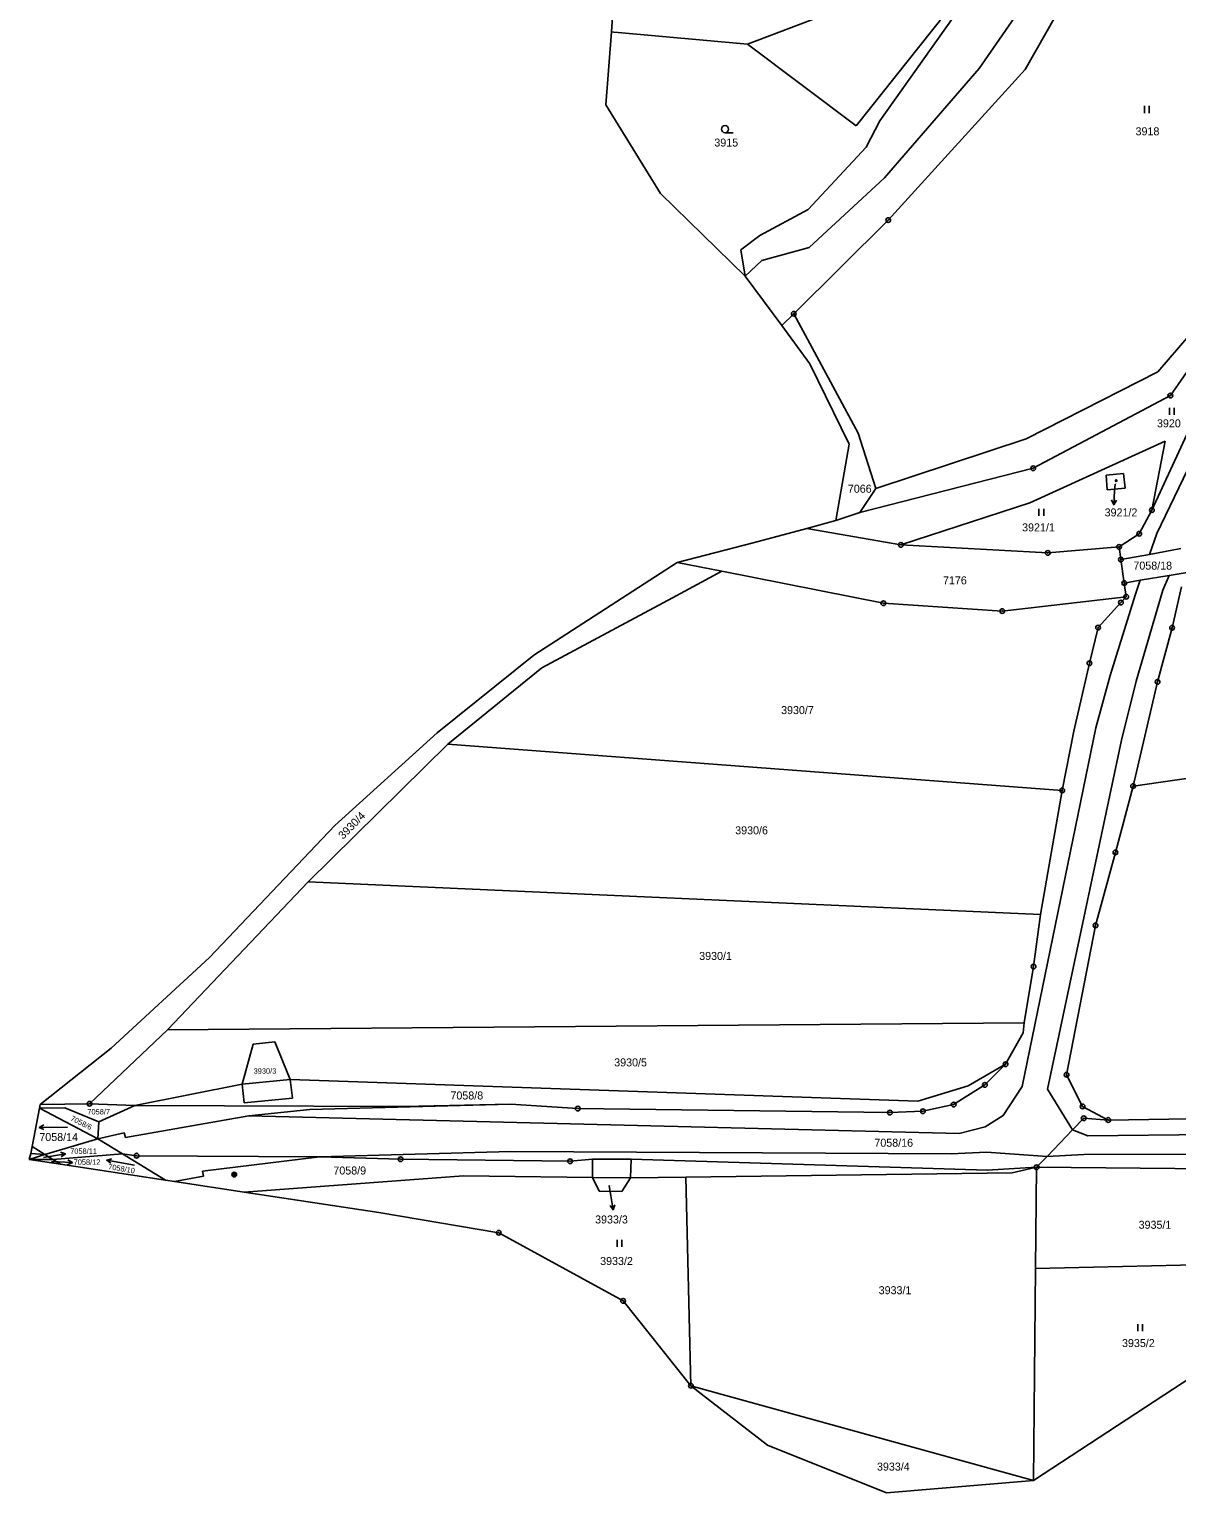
# Model space of a CAD drawing. Extents: x -593183 to -588034, y -1130415 to -1124994.
# Drawn here: x -592727.5 to -592483.7, y -1130415.4 to -1130104.5 of the extents above; entities that cross this region are included whole.
import ezdxf

# ---------------------------------------------------------------- set-up
doc = ezdxf.new("R2010")
doc.units = 0
for name, color, linetype in [('Vrstva 1', 7, 'Continuous'), ('Vrstva 13', 7, 'Continuous'), ('Vrstva 16', 7, 'Continuous'), ('Vrstva 18', 7, 'Continuous'), ('Vrstva 19', 7, 'Continuous'), ('Vrstva 24', 7, 'Continuous'), ('Vrstva 25', 7, 'Continuous'), ('Vrstva 26', 7, 'Continuous'), ('Vrstva 4', 7, 'Continuous')]:
    doc.layers.add(name, color=color, linetype=linetype)

msp = doc.modelspace()

# ---------------------------------------------------------------- linework, layer by layer
at = {"layer": 'Vrstva 1'}
for p, q in [((-592515.94, -1130113.03), (-592490.37, -1130067.86)), ((-592511.75, -1130074.44), (-592551.81, -1130125)), ((-592511.75, -1130074.44), (-592546.8, -1130123.9)), ((-592525.69, -1130112.83), (-592505.5, -1130083.53)), ((-592574.94, -1130107.63), (-592553.28, -1130099.41)), ((-592603.85, -1130105.03), (-592603.33, -1130105.08)), ((-592603.33, -1130105.08), (-592602.41, -1130105.16)), ((-592602.41, -1130105.16), (-592574.94, -1130107.63)), ((-592574.94, -1130107.63), (-592551.81, -1130125)), ((-592545.84, -1130136.02), (-592525.69, -1130112.83)), ((-592545.04, -1130145.01), (-592515.94, -1130113.03)), ((-592549.73, -1130129.53), (-592546.8, -1130123.9)), ((-592562.06, -1130142.74), (-592549.73, -1130129.53)), ((-592561.83, -1130150.87), (-592545.84, -1130136.02)), ((-592572.34, -1130148.31), (-592562.06, -1130142.74)), ((-592565.1, -1130164.91), (-592545.04, -1130145.01)), ((-592576.32, -1130151.34), (-592572.34, -1130148.31)), ((-592575.41, -1130156.92), (-592576.32, -1130151.34)), ((-592571.91, -1130153.59), (-592561.83, -1130150.87)), ((-592575.41, -1130156.92), (-592571.91, -1130153.59)), ((-592487.77, -1130177.27), (-592471.97, -1130158.83)), ((-592485.1, -1130182.3), (-592469.83, -1130160.31)), ((-592567.65, -1130167.44), (-592565.1, -1130164.91)), ((-592565.1, -1130164.91), (-592551.43, -1130190.26)), ((-592515.7, -1130191.51), (-592487.77, -1130177.27)), ((-592514.22, -1130197.76), (-592485.1, -1130182.3)), ((-592480.68, -1130188.56), (-592489.01, -1130206.64)), ((-592551.43, -1130190.26), (-592547.63, -1130202.03)), ((-592547.63, -1130202.03), (-592515.7, -1130191.51)), ((-592514.92, -1130205.12), (-592486.18, -1130191.96)), ((-592486.18, -1130191.96), (-592489.01, -1130206.64)), ((-592551.08, -1130207.14), (-592514.22, -1130197.76)), ((-592498.74, -1130199.2), (-592495.03, -1130198.84)), ((-592498.5, -1130202.34), (-592498.74, -1130199.2)), ((-592495.03, -1130198.84), (-592494.68, -1130202.01)), ((-592547.63, -1130202.03), (-592551.08, -1130207.14)), ((-592494.68, -1130202.01), (-592498.5, -1130202.34)), ((-592542.33, -1130214.02), (-592514.92, -1130205.12)), ((-592551.08, -1130207.14), (-592556.13, -1130208.83)), ((-592489.01, -1130206.64), (-592491.7, -1130211.68)), ((-592562.33, -1130210.56), (-592542.33, -1130214.02)), ((-592491.7, -1130211.68), (-592495.98, -1130214.46)), ((-592511.14, -1130215.74), (-592542.33, -1130214.02)), ((-592495.98, -1130214.46), (-592511.14, -1130215.74)), ((-592495.98, -1130214.46), (-592495.6, -1130217.14)), ((-592489.55, -1130216.04), (-592482.84, -1130214.82)), ((-592589.89, -1130217.75), (-592580.37, -1130219.64)), ((-592495.6, -1130217.14), (-592489.55, -1130216.04)), ((-592495.6, -1130217.14), (-592494.89, -1130222.13)), ((-592590.84, -1130225.26), (-592580.37, -1130219.64)), ((-592580.37, -1130219.64), (-592546.07, -1130226.43)), ((-592491.49, -1130221.56), (-592485.34, -1130220.52)), ((-592485.34, -1130220.52), (-592481.55, -1130219.88)), ((-592494.89, -1130222.13), (-592491.49, -1130221.56)), ((-592494.89, -1130222.13), (-592494.48, -1130225.04)), ((-592484.73, -1130231.63), (-592482.76, -1130222.91)), ((-592618.59, -1130240.17), (-592590.84, -1130225.26)), ((-592546.07, -1130226.43), (-592520.81, -1130228.08)), ((-592520.81, -1130228.08), (-592494.48, -1130225.04)), ((-592495.59, -1130226.28), (-592500.45, -1130231.61)), ((-592494.48, -1130225.04), (-592495.59, -1130226.28)), ((-592500.45, -1130231.61), (-592502.28, -1130239.18)), ((-592487.82, -1130243.13), (-592484.73, -1130231.63)), ((-592502.28, -1130239.18), (-592505.61, -1130253.61)), ((-592638.57, -1130256.4), (-592618.59, -1130240.17)), ((-592493.02, -1130265.28), (-592487.82, -1130243.13)), ((-592505.61, -1130253.61), (-592508.06, -1130266.18)), ((-592668.23, -1130285.63), (-592638.57, -1130256.4)), ((-592638.57, -1130256.4), (-592508.06, -1130266.18)), ((-592493.02, -1130265.28), (-592465.98, -1130261.36)), ((-592508.06, -1130266.18), (-592512.67, -1130292.59)), ((-592496.77, -1130279.36), (-592493.02, -1130265.28)), ((-592500.97, -1130294.89), (-592496.77, -1130279.36)), ((-592698.13, -1130317.07), (-592668.23, -1130285.63)), ((-592668.23, -1130285.63), (-592512.67, -1130292.59)), ((-592512.67, -1130292.59), (-592514.17, -1130303.62)), ((-592500.97, -1130294.89), (-592507.13, -1130326.61)), ((-592514.17, -1130303.62), (-592516.18, -1130315.55)), ((-592698.13, -1130317.07), (-592714.7, -1130332.76)), ((-592698.13, -1130317.07), (-592516.18, -1130315.55)), ((-592516.4, -1130317.71), (-592516.18, -1130315.55)), ((-592682.26, -1130328.64), (-592679.94, -1130320.08)), ((-592679.94, -1130320.08), (-592675.35, -1130319.63)), ((-592675.35, -1130319.63), (-592672.05, -1130327.64)), ((-592520.09, -1130324.38), (-592516.4, -1130317.71)), ((-592528.02, -1130328.98), (-592520.09, -1130324.38)), ((-592524.48, -1130328.75), (-592520.09, -1130324.38)), ((-592503.76, -1130333.35), (-592507.13, -1130326.61)), ((-592705.06, -1130333.14), (-592682.26, -1130328.64)), ((-592672.05, -1130327.64), (-592682.26, -1130328.64)), ((-592672.05, -1130327.64), (-592538.77, -1130332.23)), ((-592538.77, -1130332.23), (-592528.02, -1130328.98)), ((-592531.13, -1130332.94), (-592524.48, -1130328.75)), ((-592725.17, -1130332.9), (-592714.7, -1130332.76)), ((-592714.7, -1130332.76), (-592705.06, -1130333.14)), ((-592712.69, -1130336.59), (-592705.06, -1130333.14)), ((-592705.06, -1130333.14), (-592647.99, -1130333.38)), ((-592647.99, -1130333.38), (-592625.28, -1130332.86)), ((-592625.28, -1130332.86), (-592610.97, -1130333.79)), ((-592537.65, -1130334.36), (-592531.13, -1130332.94)), ((-592725.3, -1130333.74), (-592719.94, -1130333.62)), ((-592712.94, -1130340.23), (-592725.3, -1130333.74)), ((-592719.94, -1130333.62), (-592712.69, -1130336.59)), ((-592610.97, -1130333.79), (-592544.67, -1130334.64)), ((-592544.67, -1130334.64), (-592537.65, -1130334.36)), ((-592505.88, -1130338.32), (-592503.51, -1130335.86)), ((-592498.29, -1130336.22), (-592503.76, -1130333.35)), ((-592503.51, -1130335.86), (-592498.29, -1130336.22)), ((-592466.15, -1130335.75), (-592498.29, -1130336.22)), ((-592712.69, -1130336.59), (-592712.94, -1130340.23)), ((-592511.28, -1130343.94), (-592505.88, -1130338.32)), ((-592712.94, -1130340.23), (-592707.69, -1130343.43)), ((-592727.5, -1130344.64), (-592722.5, -1130344.58)), ((-592727.2, -1130343.35), (-592724.2, -1130343.53)), ((-592724.2, -1130343.53), (-592722.5, -1130344.58)), ((-592722.5, -1130344.58), (-592707.69, -1130343.43)), ((-592722.5, -1130344.58), (-592720.84, -1130345.6)), ((-592707.69, -1130343.43), (-592698.55, -1130348.99)), ((-592707.69, -1130343.43), (-592704.7, -1130343.8)), ((-592704.7, -1130343.8), (-592665.86, -1130344.04)), ((-592665.86, -1130344.04), (-592648.61, -1130344.56)), ((-592648.61, -1130344.56), (-592612.62, -1130344.99)), ((-592612.62, -1130344.99), (-592607.84, -1130344.55)), ((-592607.84, -1130344.55), (-592599.64, -1130344.53)), ((-592599.64, -1130344.53), (-592523.99, -1130346.86)), ((-592513.5, -1130346.25), (-592511.28, -1130343.94)), ((-592681.86, -1130351.53), (-592635.23, -1130348.05)), ((-592635.23, -1130348.05), (-592607.82, -1130348.44)), ((-592607.82, -1130348.44), (-592606.41, -1130351.32)), ((-592607.82, -1130348.44), (-592599.77, -1130348.5)), ((-592599.77, -1130348.5), (-592601.62, -1130351.38)), ((-592599.77, -1130348.5), (-592588.02, -1130348.35)), ((-592588.02, -1130348.35), (-592518.71, -1130347.47)), ((-592588.02, -1130348.35), (-592586.94, -1130392.67)), ((-592523.99, -1130346.86), (-592513.5, -1130346.25)), ((-592518.71, -1130347.47), (-592513.5, -1130346.25)), ((-592513.5, -1130346.25), (-592513.72, -1130367.75)), ((-592513.5, -1130346.25), (-592465.17, -1130346.67)), ((-592606.41, -1130351.32), (-592601.62, -1130351.38)), ((-592513.72, -1130367.75), (-592465.17, -1130366.67)), ((-592513.72, -1130367.75), (-592514.19, -1130412.82)), ((-592586.94, -1130392.67), (-592514.19, -1130412.82))]:
    msp.add_line(p, q, dxfattribs=at)
at = {"layer": 'Vrstva 13'}
for p, q in [((-592603, -1130093.66), (-592603.85, -1130105.03)), ((-592603.85, -1130105.03), (-592605.01, -1130120.53)), ((-592605.01, -1130120.53), (-592593.4, -1130139.36)), ((-592593.4, -1130139.36), (-592575.41, -1130156.92)), ((-592575.41, -1130156.92), (-592567.65, -1130167.44)), ((-592567.65, -1130167.44), (-592561.66, -1130175.57)), ((-592561.66, -1130175.57), (-592553.3, -1130192.64)), ((-592553.3, -1130192.64), (-592556.13, -1130208.83)), ((-592562.33, -1130210.56), (-592573.74, -1130213.58)), ((-592556.13, -1130208.83), (-592562.33, -1130210.56)), ((-592573.74, -1130213.58), (-592589.89, -1130217.75)), ((-592589.89, -1130217.75), (-592620.31, -1130237.46)), ((-592620.31, -1130237.46), (-592640.86, -1130253.99)), ((-592640.86, -1130253.99), (-592662.62, -1130273.66)), ((-592662.62, -1130273.66), (-592689.23, -1130301.69)), ((-592689.23, -1130301.69), (-592710.07, -1130320.99)), ((-592710.07, -1130320.99), (-592725.17, -1130332.9)), ((-592725.3, -1130333.74), (-592725.17, -1130332.9)), ((-592725.3, -1130333.74), (-592726.92, -1130341.86)), ((-592726.92, -1130341.86), (-592727.2, -1130343.35)), ((-592727.2, -1130343.35), (-592727.5, -1130344.64)), ((-592727.5, -1130344.64), (-592720.84, -1130345.6)), ((-592720.84, -1130345.6), (-592698.55, -1130348.99)), ((-592698.55, -1130348.99), (-592696.65, -1130349.28)), ((-592696.65, -1130349.28), (-592681.86, -1130351.53)), ((-592681.86, -1130351.53), (-592653.27, -1130355.84)), ((-592653.27, -1130355.84), (-592627.77, -1130360.17)), ((-592627.77, -1130360.17), (-592601.35, -1130374.64)), ((-592601.35, -1130374.64), (-592586.94, -1130392.67)), ((-592514.19, -1130412.82), (-592480.56, -1130390.77)), ((-592586.94, -1130392.67), (-592570.65, -1130405.3)), ((-592570.65, -1130405.3), (-592545.42, -1130415.41)), ((-592545.42, -1130415.41), (-592514.19, -1130412.82))]:
    msp.add_line(p, q, dxfattribs=at)
at = {"layer": 'Vrstva 16'}
for p, q in [((-592496.85, -1130201.15), (-592496.94, -1130202.51)), ((-592724.46, -1130344.18), (-592722.77, -1130343.9)), ((-592722.81, -1130345.05), (-592721.34, -1130345.12)), ((-592604.29, -1130350.15), (-592603.94, -1130352.32))]:
    msp.add_line(p, q, dxfattribs=at)
at = {"layer": 'Vrstva 24'}
for centre, radius in [((-592545.04, -1130145.01), 0.5), ((-592545.04, -1130145.01), 0.0327), ((-592565.1, -1130164.91), 0.5), ((-592565.1, -1130164.91), 0.0327), ((-592485.1, -1130182.3), 0.5), ((-592485.1, -1130182.3), 0.0327), ((-592514.22, -1130197.76), 0.5), ((-592514.22, -1130197.76), 0.0327), ((-592489.01, -1130206.64), 0.5), ((-592489.01, -1130206.64), 0.0327), ((-592491.7, -1130211.68), 0.5), ((-592491.7, -1130211.68), 0.0327), ((-592542.33, -1130214.02), 0.5), ((-592542.33, -1130214.02), 0.0327), ((-592495.98, -1130214.46), 0.5), ((-592495.98, -1130214.46), 0.0327), ((-592511.14, -1130215.74), 0.5), ((-592511.14, -1130215.74), 0.0327), ((-592495.6, -1130217.14), 0.5), ((-592495.6, -1130217.14), 0.0327), ((-592494.89, -1130222.13), 0.5), ((-592494.89, -1130222.13), 0.0327), ((-592546.07, -1130226.43), 0.5), ((-592546.07, -1130226.43), 0.0327), ((-592495.59, -1130226.28), 0.5), ((-592495.59, -1130226.28), 0.0327), ((-592494.48, -1130225.04), 0.5), ((-592494.48, -1130225.04), 0.0327), ((-592520.81, -1130228.08), 0.5), ((-592520.81, -1130228.08), 0.0327), ((-592500.45, -1130231.61), 0.5), ((-592500.45, -1130231.61), 0.0327), ((-592484.73, -1130231.63), 0.5), ((-592484.73, -1130231.63), 0.0327), ((-592502.28, -1130239.18), 0.5), ((-592502.28, -1130239.18), 0.0327), ((-592487.82, -1130243.13), 0.5), ((-592487.82, -1130243.13), 0.0327), ((-592508.06, -1130266.18), 0.5), ((-592508.06, -1130266.18), 0.0327), ((-592493.02, -1130265.28), 0.5), ((-592493.02, -1130265.28), 0.0327), ((-592496.77, -1130279.36), 0.5), ((-592496.77, -1130279.36), 0.0327), ((-592500.97, -1130294.89), 0.5), ((-592500.97, -1130294.89), 0.0327), ((-592514.17, -1130303.62), 0.5), ((-592514.17, -1130303.62), 0.0327), ((-592520.09, -1130324.38), 0.5), ((-592520.09, -1130324.38), 0.0327), ((-592507.13, -1130326.61), 0.5), ((-592507.13, -1130326.61), 0.0327), ((-592524.48, -1130328.75), 0.5), ((-592524.48, -1130328.75), 0.0327), ((-592714.7, -1130332.76), 0.5), ((-592714.7, -1130332.76), 0.0327), ((-592531.13, -1130332.94), 0.5), ((-592531.13, -1130332.94), 0.0327), ((-592503.76, -1130333.35), 0.5), ((-592610.97, -1130333.79), 0.5), ((-592610.97, -1130333.79), 0.0327), ((-592544.67, -1130334.64), 0.5), ((-592544.67, -1130334.64), 0.0327), ((-592537.65, -1130334.36), 0.5), ((-592537.65, -1130334.36), 0.0327), ((-592503.51, -1130335.86), 0.5), ((-592503.76, -1130333.35), 0.0327), ((-592503.51, -1130335.86), 0.0327), ((-592498.29, -1130336.22), 0.5), ((-592498.29, -1130336.22), 0.0327), ((-592704.7, -1130343.8), 0.5), ((-592704.7, -1130343.8), 0.0327), ((-592648.61, -1130344.56), 0.5), ((-592648.61, -1130344.56), 0.0327), ((-592612.62, -1130344.99), 0.5), ((-592612.62, -1130344.99), 0.0327), ((-592513.5, -1130346.25), 0.5), ((-592513.5, -1130346.25), 0.0327), ((-592627.77, -1130360.17), 0.5), ((-592627.77, -1130360.17), 0.0327), ((-592601.35, -1130374.64), 0.5), ((-592601.35, -1130374.64), 0.0327), ((-592586.94, -1130392.67), 0.5), ((-592586.94, -1130392.67), 0.0327)]:
    msp.add_circle(centre, radius, dxfattribs=at)
at = {"layer": 'Vrstva 25'}
for p, q in [((-592490.6, -1130120.77), (-592490.6, -1130122.27)), ((-592489.58, -1130122.27), (-592489.58, -1130120.77)), ((-592577.95, -1130126.45), (-592579.7, -1130126.45)), ((-592485.29, -1130184.88), (-592485.29, -1130186.38)), ((-592484.27, -1130186.38), (-592484.27, -1130184.88)), ((-592496.94, -1130202.51), (-592497.14, -1130205.5)), ((-592513.01, -1130206.34), (-592513.01, -1130207.84)), ((-592511.98, -1130207.84), (-592511.98, -1130206.34)), ((-592719.39, -1130337.74), (-592725.39, -1130337.78)), ((-592722.77, -1130343.9), (-592719.81, -1130343.41)), ((-592721.34, -1130345.12), (-592718.34, -1130345.26)), ((-592705.15, -1130345.8), (-592711.05, -1130344.76)), ((-592603.94, -1130352.32), (-592603.47, -1130355.28)), ((-592602.64, -1130361.67), (-592602.64, -1130363.17)), ((-592601.61, -1130363.17), (-592601.61, -1130361.67)), ((-592492.02, -1130379.57), (-592492.02, -1130381.07)), ((-592490.99, -1130381.07), (-592490.99, -1130379.57))]:
    msp.add_line(p, q, dxfattribs=at)
for points in [[(-592496.57, -1130204.54), (-592497.14, -1130205.5), (-592497.57, -1130204.47)], [(-592724.39, -1130338.27), (-592725.39, -1130337.78), (-592724.39, -1130337.27)], [(-592720.88, -1130343.08), (-592719.81, -1130343.41), (-592720.72, -1130344.07)], [(-592719.32, -1130344.71), (-592718.34, -1130345.26), (-592719.37, -1130345.71)], [(-592710.16, -1130345.42), (-592711.05, -1130344.76), (-592709.98, -1130344.44)], [(-592603.13, -1130354.22), (-592603.47, -1130355.28), (-592604.12, -1130354.37)]]:
    msp.add_lwpolyline(points, dxfattribs=at)
for centre, radius in [((-592579.7, -1130125.7), 0.75), ((-592496.61, -1130200.37), 0.175), ((-592496.61, -1130200.37), 0.15)]:
    msp.add_circle(centre, radius, dxfattribs=at)
at = {"layer": 'Vrstva 26'}
for radius in [0.5, 0.3, 0.15]:
    msp.add_circle((-592683.97, -1130347.82), radius, dxfattribs=at)
at = {"layer": 'Vrstva 4'}
for p, q in [((-592488, -1130211.64), (-592419.57, -1130069.39)), ((-592489.55, -1130216.04), (-592488, -1130211.64)), ((-592486.7, -1130223.63), (-592485.34, -1130220.52)), ((-592492.6, -1130224.7), (-592491.49, -1130221.56)), ((-592492.34, -1130242.95), (-592486.7, -1130223.63)), ((-592497.89, -1130241.75), (-592492.6, -1130224.7)), ((-592500.91, -1130252.9), (-592497.89, -1130241.75)), ((-592492.34, -1130242.95), (-592495.45, -1130255.53)), ((-592516.56, -1130329.09), (-592500.91, -1130252.9)), ((-592511.2, -1130329.65), (-592495.45, -1130255.53)), ((-592682.26, -1130328.64), (-592681.83, -1130332.59)), ((-592671.61, -1130331.61), (-592672.05, -1130327.64)), ((-592520.63, -1130335.26), (-592516.56, -1130329.09)), ((-592505.88, -1130338.32), (-592511.2, -1130329.65)), ((-592681.83, -1130332.59), (-592671.61, -1130331.61)), ((-592667.87, -1130333.97), (-592625.28, -1130332.86)), ((-592707.04, -1130339.96), (-592680.84, -1130335.3)), ((-592680.84, -1130335.3), (-592667.87, -1130333.97)), ((-592680.84, -1130335.3), (-592529.97, -1130339.09)), ((-592524.41, -1130337.67), (-592520.63, -1130335.26)), ((-592712.94, -1130340.23), (-592707.31, -1130338.98)), ((-592707.31, -1130338.98), (-592707.04, -1130339.96)), ((-592529.97, -1130339.09), (-592524.41, -1130337.67)), ((-592505.88, -1130338.32), (-592502.62, -1130339.57)), ((-592502.62, -1130339.57), (-592465.84, -1130339.22)), ((-592726.92, -1130341.86), (-592724.2, -1130343.53)), ((-592724.2, -1130343.53), (-592712.94, -1130340.23)), ((-592727.5, -1130344.64), (-592724.2, -1130343.53)), ((-592690.67, -1130347.11), (-592665.86, -1130344.04)), ((-592665.86, -1130344.04), (-592625.19, -1130342.92)), ((-592625.19, -1130342.92), (-592531.66, -1130343.44)), ((-592607.84, -1130344.55), (-592607.82, -1130348.44)), ((-592599.64, -1130344.53), (-592599.77, -1130348.5)), ((-592531.66, -1130343.44), (-592524.16, -1130343.06)), ((-592524.16, -1130343.06), (-592511.28, -1130343.94)), ((-592511.28, -1130343.94), (-592503.46, -1130343.53)), ((-592503.46, -1130343.53), (-592465.46, -1130343.49)), ((-592696.65, -1130349.28), (-592690.51, -1130348.15)), ((-592690.51, -1130348.15), (-592690.67, -1130347.11))]:
    msp.add_line(p, q, dxfattribs=at)

# ---------------------------------------------------------------- texts
at = {"layer": 'Vrstva 16'}
for s, height, p in [('3921/2', 1.7, (-592499.06, -1130207.98)), ('7058/11', 1.14, (-592718.81, -1130343.41)), ('7058/12', 1.14, (-592718.08, -1130345.74)), ('3933/3', 1.7, (-592607.3, -1130358.2))]:
    msp.add_text(s, height=height, dxfattribs=at).set_placement(p)
at = {"layer": 'Vrstva 18'}
for s, height, p in [('3915', 1.7, (-592581.97, -1130129.4)), ('3918', 1.7, (-592492.49, -1130127.01)), ('3920', 1.7, (-592487.94, -1130189.05)), ('7066', 1.7, (-592553.61, -1130202.95)), ('3921/1', 1.7, (-592516.59, -1130211.16)), ('7058/18', 1.7, (-592492.95, -1130219.28)), ('7176', 1.7, (-592533.4, -1130222.41)), ('3930/7', 1.7, (-592567.79, -1130249.98)), ('3930/6', 1.7, (-592577.54, -1130275.52)), ('3930/1', 1.7, (-592585.19, -1130302.21)), ('3930/5', 1.7, (-592603.24, -1130324.83)), ('3930/3', 1.14, (-592679.84, -1130326.38)), ('7058/8', 1.7, (-592638.03, -1130331.86)), ('7058/7', 1.14, (-592715.16, -1130335.04)), ('7058/14', 1.7, (-592725.36, -1130340.69)), ('7058/16', 1.7, (-592547.97, -1130341.9)), ('7058/11', 0.1, (-592724.46, -1130344.18)), ('7058/12', 0.1, (-592722.81, -1130345.05)), ('7058/9', 1.7, (-592662.9, -1130347.8)), ('3933/3', 0.1, (-592604.29, -1130350.15)), ('3935/1', 1.7, (-592491.84, -1130359.33)), ('3933/2', 1.7, (-592606.23, -1130367.03)), ('3933/1', 1.7, (-592547.06, -1130373.23)), ('3935/2', 1.7, (-592495.37, -1130384.46)), ('3933/4', 1.7, (-592547.42, -1130410.71))]:
    msp.add_text(s, height=height, dxfattribs=at).set_placement(p)
for s, height, rotation, p in [('3930/4', 1.7, 45.3884, (-592660.84, -1130276.7)), ('7058/6', 1.14, 333.8229, (-592718.86, -1130336.26)), ('7058/10', 1.14, 350.6275, (-592710.79, -1130346.66))]:
    msp.add_text(s, height=height, rotation=rotation, dxfattribs=at).set_placement(p)
at = {"layer": 'Vrstva 19'}
msp.add_text('3921/2', height=0.1, dxfattribs=at).set_placement((-592496.85, -1130201.15))

doc.saveas('drawing.dxf')
